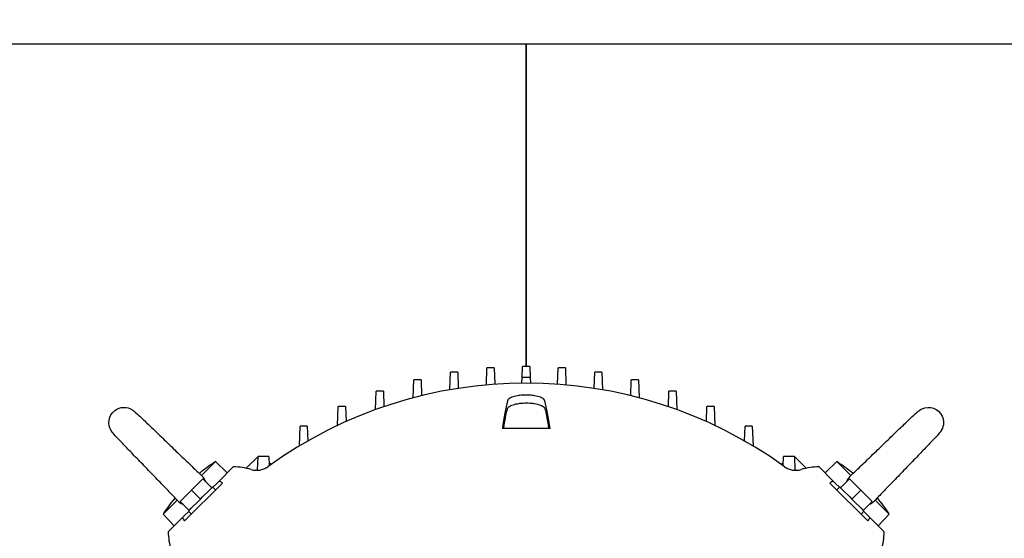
# Model space of a CAD drawing. Header units: inches. Extents: x 24 to 1128, y -58 to 748.
# Tile 268 of 656: x 416 to 437, y 310 to 320. Entities that reach past the tile are written whole.
import ezdxf

# ---------------------------------------------------------------- set-up
doc = ezdxf.new("R2010")
doc.units = ezdxf.units.IN
doc.header["$LTSCALE"] = 32
doc.header["$MEASUREMENT"] = 0
doc.layers.add('Visible (ANSI)', color=7, linetype='Continuous', lineweight=30)

msp = doc.modelspace()

# ---------------------------------------------------------------- linework, layer by layer
at = {"layer": 'Visible (ANSI)'}
for p, q in [((446.96813, 319.83717), (406.96813, 319.83717)), ((426.96813, 313.1131), (426.96813, 319.83717)), ((426.96813, 319.83717), (426.96813, 313.1131)), ((426.13702, 312.72534), (426.14952, 313.08325)), ((426.3016, 313.08325), (426.14952, 313.08325)), ((426.3016, 313.08325), (426.3136, 312.73962)), ((426.88403, 312.88225), (426.89209, 313.1131)), ((427.04417, 313.1131), (426.89209, 313.1131)), ((427.04417, 313.1131), (427.05223, 312.88225)), ((427.62267, 312.73962), (427.63467, 313.08325)), ((427.78674, 313.08325), (427.63467, 313.08325)), ((427.78674, 313.08325), (427.79924, 312.72534)), ((424.60884, 312.45581), (424.62192, 312.83026)), ((424.774, 312.83026), (424.62192, 312.83026)), ((424.774, 312.83026), (424.7855, 312.50073)), ((425.37374, 312.62394), (425.38652, 312.98978)), ((425.5386, 312.98978), (425.38652, 312.98978)), ((425.5386, 312.98978), (425.55035, 312.65319)), ((426.87985, 312.76247), (426.88403, 312.88225)), ((427.05223, 312.88225), (427.05642, 312.76247)), ((428.38592, 312.65319), (428.39767, 312.98978)), ((428.54975, 312.98978), (428.39767, 312.98978)), ((428.54975, 312.98978), (428.56252, 312.62394)), ((429.15076, 312.50073), (429.16227, 312.83026)), ((429.31435, 312.83026), (429.16227, 312.83026)), ((429.31435, 312.83026), (429.32742, 312.45581)), ((423.82161, 312.20916), (423.83503, 312.59344)), ((423.9871, 312.59344), (423.83503, 312.59344)), ((423.9871, 312.59344), (423.99835, 312.27133)), ((429.93791, 312.27133), (429.94916, 312.59344)), ((430.10124, 312.59344), (429.94916, 312.59344)), ((430.10124, 312.59344), (430.11466, 312.20916)), ((423.03038, 311.87936), (423.04419, 312.27496)), ((423.19627, 312.27496), (423.04419, 312.27496)), ((423.19627, 312.27496), (423.20725, 311.96066)), ((430.72902, 311.96066), (430.73999, 312.27496)), ((430.89207, 312.27496), (430.73999, 312.27496)), ((430.89207, 312.27496), (430.90589, 311.87936)), ((422.23334, 311.45374), (422.24763, 311.86287)), ((422.39971, 311.86287), (422.24763, 311.86287)), ((422.39971, 311.86287), (422.41039, 311.55709)), ((427.46539, 311.81389), (426.47087, 311.81389)), ((431.52588, 311.55709), (431.53656, 311.86287)), ((431.68863, 311.86287), (431.53656, 311.86287)), ((431.68863, 311.86287), (431.70292, 311.45374)), ((421.37018, 311.23396), (421.12388, 310.98765)), ((421.36008, 310.94455), (421.37018, 311.23396)), ((421.5983, 311.23396), (421.37018, 311.23396)), ((421.5983, 311.23396), (421.60501, 311.04183)), ((432.33126, 311.04183), (432.33797, 311.23396)), ((432.56608, 311.23396), (432.33797, 311.23396)), ((432.56608, 311.23396), (432.81238, 310.98765)), ((432.56608, 311.23396), (432.57619, 310.94455)), ((420.19085, 310.83411), (420.48209, 311.12535)), ((420.48209, 311.12535), (420.72831, 310.8917)), ((420.5578, 310.72119), (420.85377, 311.01716)), ((421.6489, 311.07304), (421.60299, 311.09955)), ((432.28736, 311.07304), (432.33327, 311.09955)), ((433.0825, 311.01716), (433.37847, 310.72119)), ((433.45417, 311.12535), (433.20796, 310.8917)), ((433.45417, 311.12535), (433.74543, 310.8341)), ((419.98337, 310.53094), (420.22, 310.76757)), ((420.22, 310.76757), (420.40652, 310.58105)), ((433.71627, 310.76757), (433.52975, 310.58105)), ((433.71627, 310.76757), (433.9529, 310.53094)), ((420.62733, 310.67937), (419.83493, 309.88697)), ((420.3631, 310.53764), (420.40652, 310.58105)), ((420.42183, 310.59636), (420.40652, 310.58105)), ((420.42183, 310.59636), (420.48307, 310.53511)), ((420.50825, 310.67164), (420.4274, 310.59079)), ((420.50825, 310.67164), (420.5578, 310.72119)), ((434.10134, 309.88697), (433.30893, 310.67937)), ((433.42802, 310.67164), (433.37847, 310.72119)), ((433.50887, 310.59079), (433.42802, 310.67164)), ((433.51444, 310.59636), (433.45319, 310.53511)), ((433.52975, 310.58105), (433.51444, 310.59636)), ((433.52975, 310.58105), (433.57316, 310.53764)), ((419.74674, 310.29431), (419.98337, 310.53094)), ((419.98337, 310.53094), (420.16989, 310.34442)), ((420.16989, 310.34442), (420.2133, 310.38783)), ((420.3631, 310.53764), (420.2133, 310.38783)), ((433.72297, 310.38783), (433.57316, 310.53764)), ((433.72297, 310.38783), (433.76638, 310.34442)), ((433.9529, 310.53094), (433.76638, 310.34442)), ((433.9529, 310.53094), (434.18953, 310.29431)), ((419.38895, 310.03221), (419.6802, 310.32346)), ((419.74674, 310.29431), (419.93326, 310.10779)), ((419.93326, 310.10779), (419.97667, 310.1512)), ((420.12647, 310.301), (419.97667, 310.1512)), ((420.12647, 310.301), (420.16989, 310.34442)), ((433.76638, 310.34442), (433.80979, 310.301)), ((433.9596, 310.1512), (433.80979, 310.301)), ((433.9596, 310.1512), (434.00301, 310.10779)), ((434.18953, 310.29431), (434.00301, 310.10779)), ((434.25607, 310.32345), (434.54732, 310.03221)), ((419.38895, 310.03221), (419.6226, 309.78599)), ((419.49714, 309.66054), (419.79311, 309.9565)), ((419.84266, 310.00605), (419.79311, 309.9565)), ((419.92351, 310.08691), (419.84266, 310.00605)), ((419.93326, 310.10779), (419.91794, 310.09247)), ((419.91794, 310.09247), (419.97919, 310.03123)), ((434.01832, 310.09247), (433.95708, 310.03123)), ((434.01832, 310.09247), (434.00301, 310.10779)), ((434.09361, 310.00605), (434.01275, 310.08691)), ((434.09361, 310.00605), (434.14316, 309.9565)), ((434.14316, 309.9565), (434.43913, 309.66054)), ((434.54732, 310.03221), (434.31367, 309.78599))]:
    msp.add_line(p, q, dxfattribs=at)
for centre, radius, start, end in [((430.06336, 306.64139), 37.84893, 94.726002, 184.707209), ((430.06336, 306.64139), 37.59893, 94.726002, 184.707209), ((426.96813, 303.54617), 9.21672, 54.17061, 125.82939), ((422.59044, 307.92386), 3.83337, 123.367002, 129.618758), ((431.34582, 307.92386), 3.83337, 50.381131, 56.632998), ((422.59044, 307.92386), 3.83337, 140.381131, 146.632998), ((431.34582, 307.92386), 3.83337, 33.367002, 39.618758)]:
    msp.add_arc(centre, radius, start, end, dxfattribs=at)
for centre, major_axis, ratio, start_param, end_param in [((426.96805, 312.63695), (11.54898, 0), 0.02123984, 1.56350739, 1.57807158), ((426.75721, 306.48611), (-0.00014, 6.26207), 0.08698018, 0.33903789, 0.55328791), ((427.17906, 306.48611), (-0.00014, -6.26207), 0.08698018, 2.58830474, 2.80255477), ((420.85205, 309.68482), (1.17715, -0.64068), 0.99242516, 1.78001875, 2.06475157), ((433.08422, 309.68482), (1.17715, 0.64068), 0.99242517, 1.07684006, 1.36157287), ((420.82948, 309.66226), (-0.64068, 1.17715), 0.99242517, 1.07684006, 1.36157287), ((433.10679, 309.66226), (0.64068, 1.17715), 0.99242517, 4.92161245, 5.20634525)]:
    msp.add_ellipse(centre, major_axis=major_axis, ratio=ratio, start_param=start_param, end_param=end_param, dxfattribs=at)
for points, knots in [([(427.36034, 312.39171), (427.35722, 312.40434), (427.34925, 312.41669), (427.32005, 312.44352), (427.29583, 312.45742), (427.23098, 312.48248), (427.18982, 312.49311), (427.11333, 312.50566), (427.08167, 312.50927), (427.02484, 312.51318), (427.00039, 312.51409), (426.95195, 312.5144), (426.92812, 312.51384), (426.8745, 312.51097), (426.84515, 312.50821), (426.77102, 312.49806), (426.72939, 312.48893), (426.65632, 312.46515), (426.62663, 312.45039), (426.58971, 312.42065), (426.57955, 312.40638), (426.57593, 312.39171)], [-4.77019064, -4.77019064, -4.77019064, -4.77019064, -4.48119335, -4.48119335, -4.10853768, -4.10853768, -3.70709746, -3.70709746, -3.4510853, -3.4510853, -3.26373892, -3.26373892, -3.08196744, -3.08196744, -2.84912752, -2.84912752, -2.46555429, -2.46555429, -2.05356127, -2.05356127, -1.7178954, -1.7178954, -1.7178954, -1.7178954]), ([(418.29607, 311.78994), (418.29252, 311.79635), (418.28916, 311.80293), (418.21249, 311.9672), (418.28069, 312.15477), (418.43821, 312.22829)], [0.739293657, 0.739293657, 0.739293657, 0.739293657, 0.75, 0.75, 1, 1, 1, 1]), ([(418.7242, 312.21827), (418.72867, 312.21579), (418.73244, 312.21361), (418.74245, 312.2075), (418.748, 312.20396), (418.76593, 312.19186), (418.78078, 312.18082), (418.83234, 312.13817), (418.85987, 312.11129), (418.95344, 312.02386), (419.0109, 311.96927), (419.14106, 311.84485), (419.21506, 311.77371), (419.37101, 311.62343), (419.45487, 311.54243), (419.62251, 311.38045), (419.70846, 311.29738), (419.8711, 311.14041), (419.94987, 311.06451), (420.08879, 310.9312), (420.15103, 310.87177), (420.20184, 310.8237)], [0, 0, 0, 0, 0.16675609, 0.16675609, 0.33268104, 0.33268104, 0.66157365, 0.66157365, 1.60390901, 1.60390901, 2.50982592, 2.50982592, 3.40062, 3.40062, 4.2875263, 4.2875263, 5.17971566, 5.17971566, 6.07580618, 6.07580618, 6.95774028, 6.95774028, 6.95774028, 6.95774028]), ([(426.4979, 311.81389), (426.50158, 311.83756), (426.50529, 311.86078), (426.52092, 311.95575), (426.53305, 312.02274), (426.55552, 312.13519), (426.56586, 312.18235), (426.57593, 312.2244)], [-97.73941189, -97.73941189, -97.73941189, -97.73941189, -97.40163177, -97.40163177, -96.32679933, -96.32679933, -95.40154567, -95.40154567, -95.40154567, -95.40154567]), ([(426.57593, 312.2244), (426.57955, 312.23952), (426.58973, 312.25421), (426.6267, 312.28481), (426.6564, 312.29998), (426.72953, 312.3244), (426.77117, 312.33378), (426.8453, 312.34419), (426.8746, 312.34701), (426.92813, 312.34996), (426.9519, 312.35053), (427.00022, 312.35022), (427.02462, 312.34929), (427.08132, 312.3453), (427.11292, 312.3416), (427.18937, 312.32877), (427.23053, 312.31788), (427.29546, 312.29218), (427.31973, 312.27792), (427.34915, 312.25027), (427.3572, 312.23749), (427.36034, 312.2244)], [1.72126258, 1.72126258, 1.72126258, 1.72126258, 2.05827286, 2.05827286, 2.47117769, 2.47117769, 2.85512391, 2.85512391, 3.08765868, 3.08765868, 3.26901769, 3.26901769, 3.45589062, 3.45589062, 3.7113779, 3.7113779, 4.11288992, 4.11288992, 4.48612698, 4.48612698, 4.77788554, 4.77788554, 4.77788554, 4.77788554]), ([(427.36034, 312.2244), (427.37041, 312.18235), (427.38075, 312.13519), (427.40321, 312.02274), (427.41535, 311.95575), (427.43098, 311.86078), (427.43469, 311.83756), (427.43837, 311.81389)], [-24.97803776, -24.97803776, -24.97803776, -24.97803776, -24.05278411, -24.05278411, -22.97795167, -22.97795167, -22.64017155, -22.64017155, -22.64017155, -22.64017155]), ([(433.73382, 310.82311), (433.78456, 310.87111), (433.84671, 310.93046), (433.98554, 311.06368), (434.06433, 311.1396), (434.22703, 311.29662), (434.31301, 311.37973), (434.48075, 311.54181), (434.56467, 311.62286), (434.72073, 311.77326), (434.7948, 311.84446), (434.92509, 311.96902), (434.9826, 312.02367), (435.07634, 312.11125), (435.10392, 312.13818), (435.15546, 312.18084), (435.17041, 312.19196), (435.18824, 312.20399), (435.19374, 312.20749), (435.20365, 312.21355), (435.20744, 312.21576), (435.2119, 312.21823)], [0, 0, 0, 0, 0.88125558, 0.88125558, 1.77788959, 1.77788959, 2.67057234, 2.67057234, 3.55791471, 3.55791471, 4.4490817, 4.4490817, 5.35533713, 5.35533713, 6.2982428, 6.2982428, 6.62815429, 6.62815429, 6.79464523, 6.79464523, 6.96194112, 6.96194112, 6.96194112, 6.96194112]), ([(435.2119, 312.21823), (435.21831, 312.22178), (435.2249, 312.22514), (435.38916, 312.30181), (435.57673, 312.23361), (435.65025, 312.07609)], [0.739293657, 0.739293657, 0.739293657, 0.739293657, 0.75, 0.75, 1, 1, 1, 1]), ([(419.6912, 310.31185), (419.64319, 310.3626), (419.58384, 310.42475), (419.45062, 310.56358), (419.3747, 310.64237), (419.21768, 310.80507), (419.13457, 310.89105), (418.9725, 311.05879), (418.89144, 311.14271), (418.74104, 311.29877), (418.66984, 311.37283), (418.54528, 311.50313), (418.49064, 311.56064), (418.40305, 311.65438), (418.37612, 311.68195), (418.33346, 311.7335), (418.32235, 311.74845), (418.31031, 311.76628), (418.30681, 311.77177), (418.30075, 311.78169), (418.29855, 311.78548), (418.29607, 311.78994)], [0, 0, 0, 0, 0.88125558, 0.88125558, 1.77788959, 1.77788959, 2.67057234, 2.67057234, 3.55791471, 3.55791471, 4.4490817, 4.4490817, 5.35533713, 5.35533713, 6.2982428, 6.2982428, 6.62815429, 6.62815429, 6.79464523, 6.79464523, 6.96194112, 6.96194112, 6.96194112, 6.96194112]), ([(435.64023, 311.79011), (435.63776, 311.78563), (435.63557, 311.78186), (435.62946, 311.77185), (435.62592, 311.7663), (435.61382, 311.74838), (435.60278, 311.73353), (435.56014, 311.68196), (435.53325, 311.65444), (435.44582, 311.56086), (435.39123, 311.50341), (435.26681, 311.37324), (435.19567, 311.29924), (435.04539, 311.1433), (434.96439, 311.05943), (434.80241, 310.89179), (434.71934, 310.80584), (434.56238, 310.6432), (434.48647, 310.56443), (434.35317, 310.42551), (434.29374, 310.36328), (434.24566, 310.31246)], [0, 0, 0, 0, 0.16675609, 0.16675609, 0.33268104, 0.33268104, 0.66157365, 0.66157365, 1.60390901, 1.60390901, 2.50982592, 2.50982592, 3.40062, 3.40062, 4.2875263, 4.2875263, 5.17971566, 5.17971566, 6.07580618, 6.07580618, 6.95774028, 6.95774028, 6.95774028, 6.95774028]), ([(421.22951, 310.96065), (421.25829, 310.95204), (421.28806, 310.94674), (421.34803, 310.94304), (421.37822, 310.94464), (421.43751, 310.95466), (421.46659, 310.96309), (421.5221, 310.98633), (421.54851, 311.00114), (421.57291, 311.01875)], [0.000000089, 0.000000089, 0.000000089, 0.000000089, 0.228896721, 0.228896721, 0.457816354, 0.457816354, 0.687079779, 0.687079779, 0.916348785, 0.916348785, 0.916348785, 0.916348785]), ([(432.36336, 311.01875), (432.38771, 311.00117), (432.41409, 310.98638), (432.4695, 310.96315), (432.49853, 310.95472), (432.55782, 310.94466), (432.58806, 310.94304), (432.64812, 310.94672), (432.67793, 310.95202), (432.70675, 310.96065)], [0, 0, 0, 0, 0.228907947, 0.228907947, 0.457825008, 0.457825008, 0.687125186, 0.687125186, 0.916414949, 0.916414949, 0.916414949, 0.916414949]), ([(420.27954, 310.70802), (420.27365, 310.72503), (420.26587, 310.74147), (420.24137, 310.78186), (420.22284, 310.80384), (420.20184, 310.8237)], [-0.402851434, -0.402851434, -0.402851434, -0.402851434, -0.259678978, -0.259678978, -0.038559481, -0.038559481, -0.038559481, -0.038559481]), ([(433.73382, 310.82311), (433.71134, 310.80185), (433.6917, 310.77818), (433.66764, 310.73619), (433.66124, 310.72147), (433.65657, 310.70787)], [-1.72313838, -1.72313838, -1.72313838, -1.72313838, -1.575458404, -1.575458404, -1.49017947, -1.49017947, -1.49017947, -1.49017947]), ([(420.62733, 310.67937), (420.61456, 310.68763), (420.60242, 310.69514), (420.57944, 310.7089), (420.56838, 310.71528), (420.5578, 310.72119)], [0.000001, 0.000001, 0.000001, 0.000001, 0.301847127, 0.301847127, 0.603926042, 0.603926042, 0.603926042, 0.603926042]), ([(433.37847, 310.72119), (433.36789, 310.71528), (433.35683, 310.7089), (433.33385, 310.69514), (433.32171, 310.68763), (433.30893, 310.67937)], [0.000001, 0.000001, 0.000001, 0.000001, 0.301646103, 0.301646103, 0.603058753, 0.603058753, 0.603058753, 0.603058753]), ([(419.6912, 310.31185), (419.71245, 310.28938), (419.73612, 310.26974), (419.77811, 310.24568), (419.79284, 310.23928), (419.80643, 310.23461)], [-1.72313838, -1.72313838, -1.72313838, -1.72313838, -1.575458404, -1.575458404, -1.49017947, -1.49017947, -1.49017947, -1.49017947]), ([(434.12999, 310.23476), (434.14699, 310.24065), (434.16344, 310.24844), (434.20382, 310.27293), (434.22581, 310.29146), (434.24567, 310.31246)], [-0.402851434, -0.402851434, -0.402851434, -0.402851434, -0.259678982, -0.259678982, -0.038559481, -0.038559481, -0.038559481, -0.038559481]), ([(419.79311, 309.9565), (419.79903, 309.94593), (419.8054, 309.93487), (419.81916, 309.91188), (419.82668, 309.89975), (419.83493, 309.88697)], [0.000001, 0.000001, 0.000001, 0.000001, 0.301646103, 0.301646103, 0.603058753, 0.603058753, 0.603058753, 0.603058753]), ([(434.10134, 309.88697), (434.10959, 309.89975), (434.1171, 309.91188), (434.13087, 309.93487), (434.13724, 309.94593), (434.14316, 309.9565)], [0.000001, 0.000001, 0.000001, 0.000001, 0.301847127, 0.301847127, 0.603926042, 0.603926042, 0.603926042, 0.603926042])]:
    msp.add_open_spline(points, degree=3, knots=knots, dxfattribs=at)
for points in [[(418.43821, 312.22829), (418.53314, 312.2726), (418.63898, 312.26543), (418.7242, 312.21827)], [(435.65025, 312.07609), (435.69456, 311.98117), (435.6874, 311.87532), (435.64023, 311.79011)]]:
    msp.add_open_spline(points, degree=3, dxfattribs=at)

doc.saveas('drawing.dxf')
